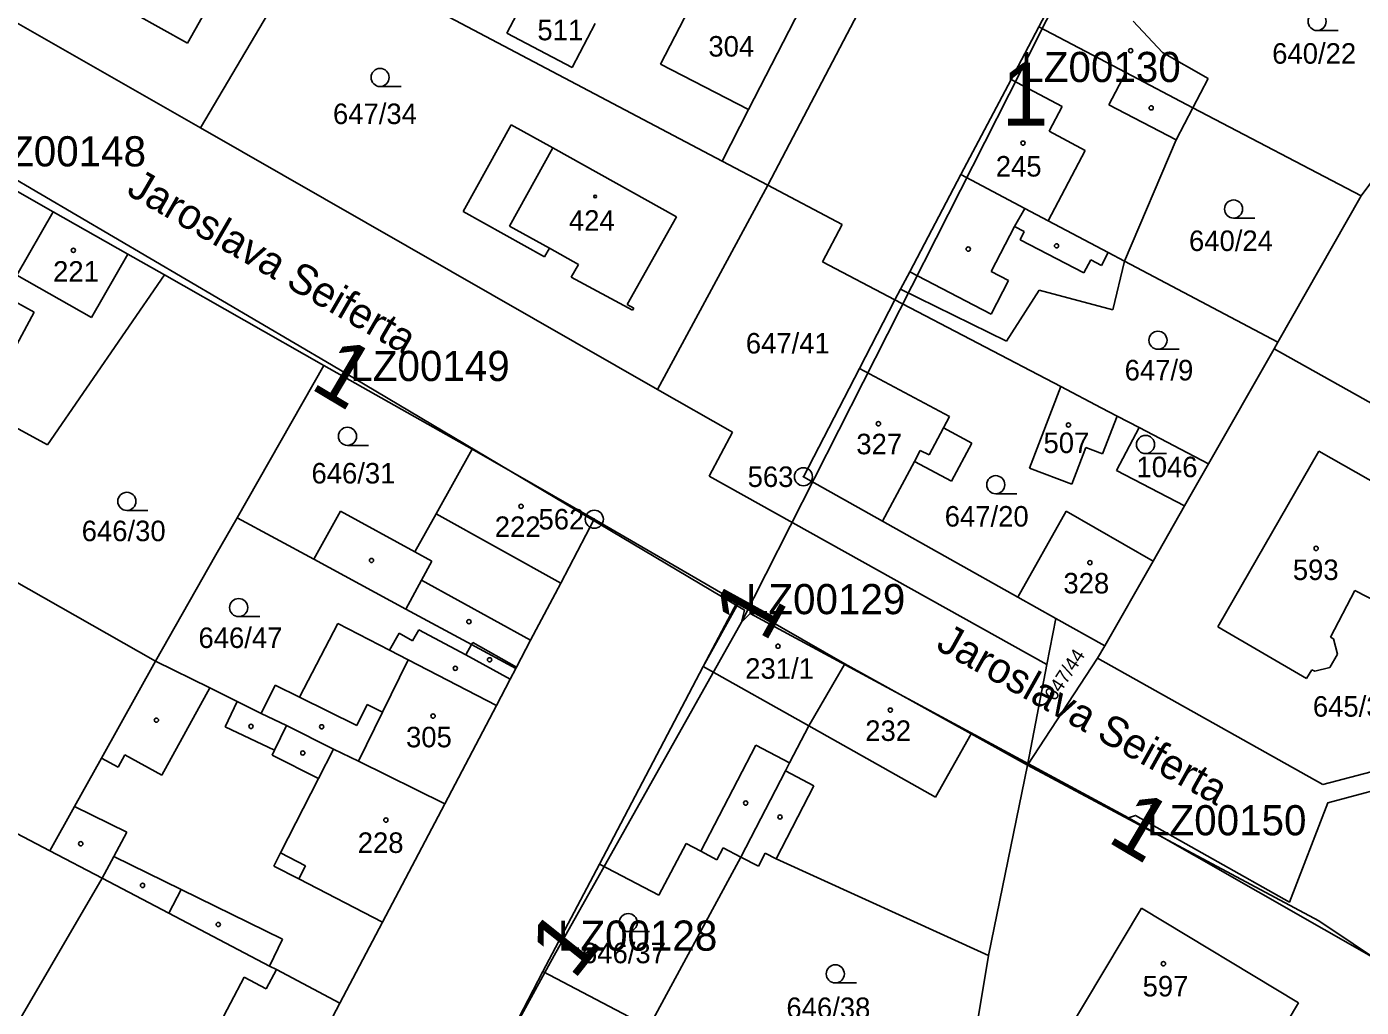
# Model space of a CAD drawing. Extents: x -738131 to -734179, y -1033447 to -1030078.
# Drawn here: x -735990.9 to -735880.3, y -1032657.3 to -1032576 of the extents above; entities that cross this region are included whole.
import ezdxf

# ---------------------------------------------------------------- set-up
doc = ezdxf.new("R2010")
doc.units = 0
for name, color, linetype in [('ftf_2010', 7, 'Continuous'), ('ftf_3010', 7, 'Continuous'), ('ftf_3010_ftf_3010_gtda_3015_gtda_3015_1', 7, 'Continuous'), ('ftf_nu', 7, 'Continuous'), ('Vrstva 1', 7, 'Continuous'), ('Vrstva 2', 7, 'Continuous'), ('Vrstva 3', 7, 'Continuous'), ('Vrstva 4', 7, 'Continuous'), ('Vrstva 5', 7, 'Continuous'), ('Vrstva 8', 7, 'Continuous')]:
    doc.layers.add(name, color=color, linetype=linetype)

msp = doc.modelspace()

# ---------------------------------------------------------------- linework, layer by layer
at = {"layer": 'ftf_2010'}
for points in [[(-735895.6, -1032554), (-735909.49, -1032581.62)], [(-735909.49, -1032581.62), (-735931.68, -1032625.36)], [(-735965.62, -1032604.04), (-735995.75, -1032586.37)], [(-735965.62, -1032604.04), (-735931.43, -1032624.37), (-735931.68, -1032625.36)], [(-735931.68, -1032625.36), (-735947.19, -1032652.98)], [(-735931.68, -1032625.36), (-735930.94, -1032624.65), (-735899.61, -1032641.58)], [(-735899.61, -1032641.58), (-735899.03, -1032641.38), (-735886.29, -1032648.56), (-735883.11, -1032640.33), (-735876.51, -1032638.56), (-735876.03, -1032638.12)], [(-735899.61, -1032641.58), (-735872.69, -1032656.96)], [(-735947.19, -1032652.98), (-735961.39, -1032678.94)]]:
    msp.add_lwpolyline(points, dxfattribs=at)
at = {"layer": 'Vrstva 1'}
for points in [[(-735976.46, -1032584.42), (-735967.45, -1032569.11)], [(-735967.45, -1032569.11), (-735933.28, -1032587.17)], [(-735920.55, -1032572.07), (-735929.5, -1032589.17)], [(-735907.05, -1032576.05), (-735905.17, -1032572.46)], [(-735951.11, -1032576.56), (-735949.21, -1032572.93)], [(-735976.46, -1032584.42), (-735994.48, -1032574.13)], [(-735935.62, -1032573.77), (-735938.38, -1032579.15)], [(-735943.78, -1032575.77), (-735945.69, -1032579.42)], [(-735869.69, -1032575.68), (-735880.36, -1032590.05)], [(-735945.69, -1032579.42), (-735951.11, -1032576.56)], [(-735909.35, -1032580.41), (-735907.05, -1032576.05)], [(-735907.05, -1032576.05), (-735899.84, -1032579.83)], [(-735931.09, -1032582.9), (-735938.38, -1032579.15)], [(-735899.84, -1032579.83), (-735894.28, -1032582.75)], [(-735913.5, -1032588.28), (-735909.35, -1032580.41)], [(-735933.28, -1032587.17), (-735931.09, -1032582.9)], [(-735894.28, -1032582.75), (-735895.68, -1032585.42)], [(-735894.28, -1032582.75), (-735880.36, -1032590.05)], [(-735976.46, -1032584.42), (-735938.62, -1032606.09)], [(-735954.73, -1032591.35), (-735950.73, -1032584.16)], [(-735947.28, -1032586.08), (-735950.73, -1032584.16)], [(-735988.68, -1032591.36), (-736000.22, -1032584.8)], [(-735899.96, -1032595.45), (-735895.68, -1032585.42)], [(-735947.28, -1032586.08), (-735937.04, -1032591.78)], [(-735933.28, -1032587.17), (-735929.5, -1032589.17)], [(-735913.5, -1032588.28), (-735917.74, -1032596.35)], [(-735929.5, -1032589.17), (-735938.62, -1032606.09)], [(-735929.5, -1032589.17), (-735923.33, -1032592.43)], [(-735880.36, -1032590.05), (-735887.26, -1032602.17)], [(-735988.68, -1032591.36), (-735991.67, -1032596.63)], [(-735988.68, -1032591.36), (-735982.5, -1032594.87)], [(-735947.98, -1032595.11), (-735954.73, -1032591.35)], [(-735937.04, -1032591.78), (-735941.14, -1032599.05)], [(-735924.96, -1032595.52), (-735923.33, -1032592.43)], [(-735947.58, -1032594.39), (-735947.98, -1032595.11)], [(-735945.18, -1032595.73), (-735947.58, -1032594.39)], [(-735982.5, -1032594.87), (-735979.45, -1032596.6)], [(-735918.96, -1032598.66), (-735924.96, -1032595.52)], [(-735899.96, -1032595.45), (-735900.92, -1032599.48)], [(-735899.96, -1032595.45), (-735887.26, -1032602.17)], [(-735989.14, -1032610.69), (-735979.45, -1032596.6)], [(-735979.45, -1032596.6), (-735966.27, -1032604.1)], [(-735945.77, -1032596.79), (-735945.18, -1032595.73)], [(-735945.77, -1032596.79), (-735940.69, -1032599.53)], [(-735917.74, -1032596.35), (-735918.49, -1032597.77)], [(-735918.49, -1032597.77), (-735918.96, -1032598.66)], [(-735918.49, -1032597.77), (-735909.71, -1032602.1)], [(-735907.01, -1032597.85), (-735909.71, -1032602.1)], [(-735907.01, -1032597.85), (-735900.92, -1032599.48)], [(-735921.91, -1032604.36), (-735918.96, -1032598.66)], [(-735918.96, -1032598.66), (-735905.23, -1032605.85)], [(-735941.14, -1032599.05), (-735940.59, -1032599.36)], [(-735940.59, -1032599.36), (-735940.69, -1032599.53)], [(-735887.57, -1032602.71), (-735887.26, -1032602.17)], [(-735893, -1032612.25), (-735887.57, -1032602.71)], [(-735865.54, -1032615.06), (-735887.57, -1032602.71)], [(-735966.27, -1032604.1), (-735973.44, -1032616.73)], [(-735953.98, -1032611.03), (-735966.27, -1032604.1)], [(-735926.54, -1032613.32), (-735921.91, -1032604.36)], [(-735914.44, -1032608.34), (-735921.91, -1032604.36)], [(-735938.62, -1032606.09), (-735932.42, -1032609.64)], [(-735907.82, -1032612.6), (-735905.23, -1032605.85)], [(-735901.89, -1032607.6), (-735905.23, -1032605.85)], [(-735989.14, -1032610.69), (-735994.59, -1032607.73)], [(-735900.57, -1032608.29), (-735901.89, -1032607.6)], [(-735914.94, -1032609.28), (-735914.44, -1032608.34)], [(-735900.57, -1032608.29), (-735901.78, -1032611.42)], [(-735900.57, -1032608.29), (-735898.75, -1032609.24)], [(-735934.35, -1032613.28), (-735932.42, -1032609.64)], [(-735912.6, -1032610.53), (-735914.94, -1032609.28)], [(-735898.75, -1032609.24), (-735900.6, -1032612.81)], [(-735898.75, -1032609.24), (-735893, -1032612.25)], [(-735953.98, -1032611.03), (-735956.96, -1032616.39)], [(-735953.98, -1032611.03), (-735943.86, -1032616.84)], [(-735914.28, -1032613.68), (-735912.6, -1032610.53)], [(-735903.14, -1032610.9), (-735904.3, -1032613.95)], [(-735901.78, -1032611.42), (-735903.14, -1032610.9)], [(-735919.98, -1032617), (-735917.34, -1032612.05)], [(-735917.34, -1032612.05), (-735914.28, -1032613.68)], [(-735893, -1032612.25), (-735894.97, -1032615.72)], [(-735892.21, -1032625.77), (-735883.86, -1032611.2)], [(-735883.86, -1032611.2), (-735873.65, -1032616.99)], [(-735934.35, -1032613.28), (-735906.38, -1032628.88)], [(-735926.54, -1032613.32), (-735919.98, -1032617)], [(-735904.3, -1032613.95), (-735907.82, -1032612.6)], [(-735900.6, -1032612.81), (-735894.97, -1032615.72)], [(-736002.61, -1032615.87), (-735980.2, -1032628.61)], [(-735967.09, -1032620.16), (-735964.89, -1032616.16)], [(-735964.89, -1032616.16), (-735958.72, -1032619.55)], [(-735956.96, -1032616.39), (-735958.72, -1032619.55)], [(-735904.79, -1032616.16), (-735908.79, -1032623.29)], [(-735897.59, -1032620.32), (-735904.79, -1032616.16)], [(-735897.59, -1032620.32), (-735894.97, -1032615.72)], [(-735973.44, -1032616.73), (-735975.19, -1032619.79)], [(-735967.09, -1032620.16), (-735973.44, -1032616.73)], [(-735943.86, -1032616.84), (-735946.64, -1032622.13)], [(-735943.86, -1032616.84), (-735932.02, -1032623.72)], [(-735919.98, -1032617), (-735908.79, -1032623.29)], [(-735975.19, -1032619.79), (-735980.2, -1032628.61)], [(-735959.47, -1032624.28), (-735967.09, -1032620.16)], [(-735901.58, -1032627.34), (-735897.59, -1032620.32)], [(-735949.13, -1032626.86), (-735946.64, -1032622.13)], [(-735908.79, -1032623.29), (-735905.65, -1032625.06)], [(-735880.88, -1032622.76), (-735882.9, -1032626.61)], [(-735877.82, -1032624.32), (-735880.88, -1032622.76)], [(-735954.02, -1032627.23), (-735959.47, -1032624.28)], [(-735932.02, -1032623.72), (-735934.83, -1032629.05)], [(-735931.91, -1032623.78), (-735932.02, -1032623.72)], [(-735931.91, -1032623.78), (-735923.12, -1032628.81)], [(-735965.09, -1032625.48), (-735968.26, -1032631.59)], [(-735960.82, -1032627.69), (-735965.09, -1032625.48)], [(-735906.38, -1032628.88), (-735905.65, -1032625.06)], [(-735905.65, -1032625.06), (-735901.58, -1032627.34)], [(-735960.82, -1032627.69), (-735960.01, -1032626.28)], [(-735960.01, -1032626.28), (-735958.91, -1032626.92)], [(-735958.91, -1032626.92), (-735958.38, -1032626)], [(-735954.51, -1032628.09), (-735958.38, -1032626)], [(-735884.89, -1032630.05), (-735892.21, -1032625.77)], [(-735882.9, -1032626.61), (-735882.64, -1032626.75)], [(-736020.84, -1032627.57), (-735988.96, -1032644.31)], [(-735954.02, -1032627.23), (-735954.51, -1032628.09)], [(-735954.02, -1032627.23), (-735950.36, -1032629.21)], [(-735950.3, -1032629.1), (-735949.13, -1032626.86)], [(-735901.58, -1032627.34), (-735902.18, -1032628.34)], [(-735882.64, -1032626.75), (-735882.32, -1032628.01)], [(-735980.2, -1032628.61), (-735984.68, -1032636.63)], [(-735980.2, -1032628.61), (-735975.71, -1032630.82)], [(-735926.09, -1032633.96), (-735923.12, -1032628.81)], [(-735912.66, -1032634.62), (-735923.12, -1032628.81)], [(-735907.98, -1032637.23), (-735902.18, -1032628.34)], [(-735883.52, -1032638.82), (-735902.18, -1032628.34)], [(-735882.32, -1032628.01), (-735882.96, -1032629.12)], [(-735950.82, -1032630.08), (-735950.36, -1032629.21)], [(-735950.36, -1032629.21), (-735950.3, -1032629.1)], [(-735943.43, -1032645.41), (-735934.83, -1032629.05)], [(-735907.98, -1032637.23), (-735906.38, -1032628.88)], [(-735884.43, -1032629.31), (-735884.89, -1032630.05)], [(-735884.18, -1032629.44), (-735884.43, -1032629.31)], [(-735882.96, -1032629.12), (-735884.18, -1032629.44)], [(-735973.43, -1032631.94), (-735975.71, -1032630.82)], [(-735971.45, -1032632.93), (-735970.3, -1032630.59)], [(-735968.26, -1032631.59), (-735970.3, -1032630.59)], [(-735951.97, -1032632.28), (-735950.82, -1032630.08)], [(-735973.43, -1032631.94), (-735971.45, -1032632.93)], [(-735971.45, -1032632.93), (-735969.35, -1032633.94)], [(-735956.25, -1032640.42), (-735951.97, -1032632.28)], [(-735965.45, -1032635.88), (-735969.35, -1032633.94)], [(-735927.68, -1032637.03), (-735926.09, -1032633.96)], [(-735907.98, -1032637.23), (-735912.66, -1032634.62)], [(-735965.45, -1032635.88), (-735963.39, -1032636.9)], [(-735986.91, -1032640.64), (-735984.68, -1032636.63)], [(-735956.25, -1032640.42), (-735963.39, -1032636.9)], [(-735931.73, -1032644.83), (-735928.03, -1032637.7)], [(-735928.03, -1032637.7), (-735927.68, -1032637.03)], [(-735911.21, -1032652.98), (-735907.98, -1032637.23)], [(-735883.85, -1032650.12), (-735907.98, -1032637.23)], [(-735883.52, -1032638.82), (-735877.85, -1032637.33)], [(-735988.96, -1032644.31), (-735986.91, -1032640.64)], [(-735956.25, -1032640.42), (-735961.4, -1032650.23)], [(-735988.96, -1032644.31), (-735984.62, -1032646.59)], [(-735938.51, -1032648), (-735936.26, -1032643.72)], [(-735936.26, -1032643.72), (-735935.05, -1032644.35)], [(-735935.05, -1032644.35), (-735933.71, -1032645.05)], [(-735933.71, -1032645.05), (-735933.2, -1032644.07)], [(-735933.2, -1032644.07), (-735931.73, -1032644.83)], [(-735943.43, -1032645.41), (-735948.12, -1032654.32)], [(-735943.43, -1032645.41), (-735938.51, -1032648)], [(-735939.33, -1032658.92), (-735931.73, -1032644.83)], [(-735931.73, -1032644.83), (-735930.26, -1032645.59)], [(-735930.26, -1032645.59), (-735929.7, -1032644.52)], [(-735929.7, -1032644.52), (-735928.81, -1032644.99)], [(-735928.81, -1032644.99), (-735911.21, -1032652.98)], [(-735984.62, -1032646.59), (-735993.16, -1032661.23)], [(-735979.09, -1032649.49), (-735984.62, -1032646.59)], [(-735970.77, -1032653.86), (-735979.09, -1032649.49)], [(-735904.78, -1032659.51), (-735898.54, -1032649.07)], [(-735898.54, -1032649.07), (-735885.53, -1032656.91)], [(-735961.4, -1032650.23), (-735964.92, -1032656.93)], [(-735872.56, -1032657.68), (-735883.85, -1032650.12)], [(-735912.44, -1032660.32), (-735911.21, -1032652.98)], [(-735970.19, -1032654.16), (-735970.77, -1032653.86)], [(-735964.92, -1032656.93), (-735970.19, -1032654.16)], [(-735948.12, -1032654.32), (-735950.52, -1032658.96)], [(-735948.12, -1032654.32), (-735939.33, -1032658.92)], [(-735964.92, -1032656.93), (-735969.14, -1032664.96)], [(-735885.53, -1032656.91), (-735888.52, -1032661.9)]]:
    msp.add_lwpolyline(points, dxfattribs=at)
at = {"layer": 'Vrstva 3'}
for p, q in [((-735884, -1032576.35), (-735882.25, -1032576.35)), ((-735961.6, -1032580.99), (-735959.85, -1032580.99)), ((-735890.92, -1032591.89), (-735889.17, -1032591.89)), ((-735897.18, -1032602.76), (-735895.43, -1032602.76)), ((-735964.3, -1032610.72), (-735962.55, -1032610.72)), ((-735898.21, -1032611.4), (-735896.46, -1032611.4)), ((-735910.61, -1032614.73), (-735908.86, -1032614.73)), ((-735982.57, -1032616.11), (-735980.82, -1032616.11)), ((-735973.31, -1032624.91), (-735971.56, -1032624.91)), ((-735941.05, -1032651.01), (-735939.3, -1032651.01)), ((-735923.9, -1032655.26), (-735922.15, -1032655.26))]:
    msp.add_line(p, q, dxfattribs=at)
for centre in [(-735884, -1032575.6), (-735961.6, -1032580.24), (-735890.92, -1032591.14), (-735897.18, -1032602.01), (-735964.3, -1032609.97), (-735898.21, -1032610.65), (-735910.61, -1032613.98), (-735982.57, -1032615.36), (-735973.31, -1032624.16), (-735941.05, -1032650.26), (-735923.9, -1032654.51)]:
    msp.add_circle(centre, 0.75, dxfattribs=at)
at = {"layer": 'Vrstva 4'}
for points in [[(-735973.3, -1032569.82), (-735977.55, -1032577.41)], [(-735977.55, -1032577.41), (-735986.27, -1032572.52)], [(-735931.09, -1032582.9), (-735926.78, -1032574.52)], [(-735899.23, -1032575.58), (-735896.81, -1032578.17)], [(-735893.03, -1032580.33), (-735896.81, -1032578.17)], [(-735901.24, -1032582.5), (-735899.84, -1032579.83)], [(-735905.12, -1032582.64), (-735909.35, -1032580.41)], [(-735894.28, -1032582.75), (-735893.03, -1032580.33)], [(-735906.2, -1032584.7), (-735905.12, -1032582.64)], [(-735895.68, -1032585.42), (-735901.24, -1032582.5)], [(-735906.2, -1032584.7), (-735903.2, -1032586.3)], [(-735950.87, -1032592.55), (-735947.28, -1032586.08)], [(-735906.27, -1032592.11), (-735903.2, -1032586.3)], [(-735908.2, -1032591.09), (-735913.5, -1032588.28)], [(-735909.06, -1032592.59), (-735908.2, -1032591.09)], [(-735906.27, -1032592.11), (-735908.2, -1032591.09)], [(-735901.29, -1032594.74), (-735906.27, -1032592.11)], [(-735947.58, -1032594.39), (-735950.87, -1032592.55)], [(-735911, -1032596.31), (-735909.06, -1032592.59)], [(-735909.06, -1032592.59), (-735908.26, -1032593.01)], [(-735908.26, -1032593.01), (-735908.6, -1032593.68)], [(-735908.6, -1032593.68), (-735903.31, -1032596.43)], [(-735985.49, -1032600.14), (-735982.5, -1032594.87)], [(-735903.31, -1032596.43), (-735902.75, -1032595.35)], [(-735902.75, -1032595.35), (-735901.85, -1032595.82)], [(-735901.85, -1032595.82), (-735901.29, -1032594.74)], [(-735901.29, -1032594.74), (-735899.96, -1032595.45)], [(-735991.67, -1032596.63), (-735985.49, -1032600.14)], [(-735917.74, -1032596.35), (-735912.44, -1032599.1)], [(-735909.56, -1032597.06), (-735911, -1032596.31)], [(-735911, -1032599.84), (-735909.56, -1032597.06)], [(-735992.66, -1032598.37), (-735990.24, -1032599.68)], [(-735990.24, -1032599.68), (-735994.59, -1032607.73)], [(-735912.44, -1032599.1), (-735911, -1032599.84)], [(-735916.13, -1032611.52), (-735914.94, -1032609.28)], [(-735917.34, -1032612.05), (-735916.86, -1032611.15)], [(-735916.86, -1032611.15), (-735916.13, -1032611.52)], [(-735956.96, -1032616.39), (-735946.64, -1032622.13)], [(-735958.72, -1032619.55), (-735957.32, -1032620.32)], [(-735957.32, -1032620.32), (-735958.18, -1032621.89)], [(-735958.18, -1032621.89), (-735959.47, -1032624.28)], [(-735958.18, -1032621.89), (-735949.13, -1032626.86)], [(-735931.91, -1032623.78), (-735934.83, -1032629.05)], [(-735959.26, -1032628.5), (-735960.82, -1032627.69)], [(-735953.92, -1032627.05), (-735954.02, -1032627.23)], [(-735950.3, -1032629.1), (-735953.92, -1032627.05)], [(-735961.39, -1032632.83), (-735959.26, -1032628.5)], [(-735959.26, -1032628.5), (-735951.97, -1032632.28)], [(-735950.82, -1032630.08), (-735954.51, -1032628.09)], [(-735934.83, -1032629.05), (-735926.09, -1032633.96)], [(-735975.71, -1032630.82), (-735979.66, -1032638.04)], [(-735974.42, -1032634.05), (-735973.43, -1032631.94)], [(-735963.52, -1032633.93), (-735968.26, -1032631.59)], [(-735963.52, -1032633.93), (-735962.67, -1032632.2)], [(-735961.39, -1032632.83), (-735963.39, -1032636.9)], [(-735962.67, -1032632.2), (-735961.39, -1032632.83)], [(-735970.33, -1032635.97), (-735974.42, -1032634.05)], [(-735970.33, -1032635.97), (-735969.35, -1032633.94)], [(-735926.09, -1032633.96), (-735915.61, -1032639.86)], [(-735915.61, -1032639.86), (-735912.66, -1032634.62)], [(-735982.74, -1032636.36), (-735983.3, -1032637.39)], [(-735979.66, -1032638.04), (-735982.74, -1032636.36)], [(-735970.53, -1032636.38), (-735970.33, -1032635.97)], [(-735966.7, -1032638.33), (-735970.53, -1032636.38)], [(-735966.7, -1032638.33), (-735965.45, -1032635.88)], [(-735930.49, -1032635.57), (-735935.05, -1032644.35)], [(-735927.68, -1032637.03), (-735930.49, -1032635.57)], [(-735983.3, -1032637.39), (-735984.68, -1032636.63)], [(-735925.67, -1032638.93), (-735928.03, -1032637.7)], [(-735969.84, -1032644.49), (-735966.7, -1032638.33)], [(-735928.81, -1032644.99), (-735925.67, -1032638.93)], [(-735986.91, -1032640.64), (-735982.56, -1032642.78)], [(-735983.64, -1032644.78), (-735982.56, -1032642.78)], [(-735984.62, -1032646.59), (-735983.64, -1032644.78)], [(-735983.64, -1032644.78), (-735978.06, -1032647.52)], [(-735970.4, -1032645.59), (-735969.84, -1032644.49)], [(-735969.84, -1032644.49), (-735967.77, -1032645.55)], [(-735968.34, -1032646.65), (-735970.4, -1032645.59)], [(-735967.77, -1032645.55), (-735968.34, -1032646.65)], [(-735978.06, -1032647.52), (-735979.09, -1032649.49)], [(-735978.06, -1032647.52), (-735969.68, -1032651.64)], [(-735961.4, -1032650.23), (-735968.34, -1032646.65)], [(-735970.77, -1032653.86), (-735969.68, -1032651.64)], [(-735970.19, -1032654.16), (-735971.02, -1032655.74)], [(-735972.86, -1032654.77), (-735975.13, -1032659.1)], [(-735971.02, -1032655.74), (-735972.86, -1032654.77)]]:
    msp.add_lwpolyline(points, dxfattribs=at)
at = {"layer": 'Vrstva 5'}
for centre, radius in [((-735899.44, -1032578.02), 0.175), ((-735897.74, -1032582.76), 0.175), ((-735908.36, -1032585.68), 0.175), ((-735943.79, -1032590.1), 0.117), ((-735987, -1032594.56), 0.175), ((-735912.89, -1032594.46), 0.175), ((-735905.58, -1032594.19), 0.175), ((-735920.33, -1032608.93), 0.175), ((-735904.59, -1032609.03), 0.175), ((-735949.92, -1032615.77), 0.175), ((-735884.08, -1032619.26), 0.175), ((-735962.31, -1032620.26), 0.175), ((-735902.82, -1032620.44), 0.175), ((-735954.24, -1032625.33), 0.175), ((-735928.65, -1032627.36), 0.175), ((-735952.53, -1032628.49), 0.175), ((-735955.37, -1032629.2), 0.175), ((-735957.21, -1032633.15), 0.175), ((-735919.34, -1032632.66), 0.175), ((-735980.12, -1032633.49), 0.175), ((-735972.29, -1032634.01), 0.175), ((-735966.44, -1032634.04), 0.175), ((-735968, -1032636.21), 0.175), ((-735931.32, -1032640.36), 0.175), ((-735961.12, -1032641.77), 0.175), ((-735928.48, -1032641.51), 0.175), ((-735986.39, -1032643.73), 0.175), ((-735981.27, -1032647.18), 0.175), ((-735975, -1032650.42), 0.175), ((-735896.73, -1032653.67), 0.175)]:
    msp.add_circle(centre, radius, dxfattribs=at)
at = {"layer": 'Vrstva 8'}
for centre, radius in [((-735926.54, -1032613.32), 0.75), ((-735926.54, -1032613.32), 0.03), ((-735943.86, -1032616.84), 0.75), ((-735943.86, -1032616.84), 0.03)]:
    msp.add_circle(centre, radius, dxfattribs=at)

# ---------------------------------------------------------------- texts
at = {"layer": 'ftf_3010'}
msp.add_text('1', height=5.2, dxfattribs=at).set_placement((-735910.13, -1032584.22))
for rotation, p in [(329.1944, (-735967.51, -1032605.94)), (61.2005, (-735929.71, -1032627.18)), (329.3551, (-735901.5, -1032643.49)), (51.4719, (-735945.56, -1032655.1))]:
    msp.add_text('1', height=5.2, rotation=rotation, dxfattribs=at).set_placement(p)
at = {"layer": 'ftf_3010_ftf_3010_gtda_3015_gtda_3015_1'}
for s, p in [('LZ00130', (-735908.49, -1032580.62)), ('LZ00148', (-735994.18, -1032587.61)), ('LZ00149', (-735964.06, -1032605.39)), ('LZ00129', (-735931.3, -1032624.71)), ('LZ00150', (-735898.08, -1032643.03)), ('LZ00128', (-735946.87, -1032652.59))]:
    msp.add_text(s, height=2.5, dxfattribs=at).set_placement(p)
at = {"layer": 'ftf_nu'}
for rotation, p in [(329.9326, (-735982.7, -1032589.87)), (330.8182, (-735915.67, -1032627.56))]:
    msp.add_text('Jaroslava Seiferta', height=2.5, rotation=rotation, dxfattribs=at).set_placement(p)
at = {"layer": 'Vrstva 2'}
for s, p in [('511', (-735948.57, -1032577.16)), ('304', (-735934.41, -1032578.51)), ('640/22', (-735887.72, -1032579.1)), ('647/34', (-735965.5, -1032584.1)), ('245', (-735910.61, -1032588.45)), ('424', (-735945.96, -1032592.94)), ('640/24', (-735894.61, -1032594.62)), ('221', (-735988.68, -1032597.16)), ('647/41', (-735931.31, -1032603.11)), ('647/9', (-735899.94, -1032605.34)), ('327', (-735922.16, -1032611.46)), ('507', (-735906.66, -1032611.36)), ('646/31', (-735967.28, -1032613.88)), ('1046', (-735898.96, -1032613.36)), ('222', (-735952.1, -1032618.31)), ('647/20', (-735914.84, -1032617.45)), ('646/30', (-735986.31, -1032618.66)), ('593', (-735886.01, -1032621.88)), ('328', (-735905.01, -1032622.99)), ('646/47', (-735976.64, -1032627.51)), ('231/1', (-735931.36, -1032630.06)), ('645/31', (-735884.35, -1032633.2)), ('305', (-735959.45, -1032635.74)), ('232', (-735921.42, -1032635.21)), ('228', (-735963.45, -1032644.49)), ('646/37', (-735944.88, -1032653.63)), ('597', (-735898.45, -1032656.38)), ('646/38', (-735927.95, -1032658.17))]:
    msp.add_text(s, height=1.7, dxfattribs=at).set_placement(p)
msp.add_text('647/44', height=1.14, rotation=56.7605, dxfattribs=at).set_placement((-735905.72, -1032631.98))
at = {"layer": 'Vrstva 8'}
for s, p in [('563', (-735931.16, -1032614.17)), ('562', (-735948.48, -1032617.69))]:
    msp.add_text(s, height=1.7, dxfattribs=at).set_placement(p)

doc.saveas('drawing.dxf')
